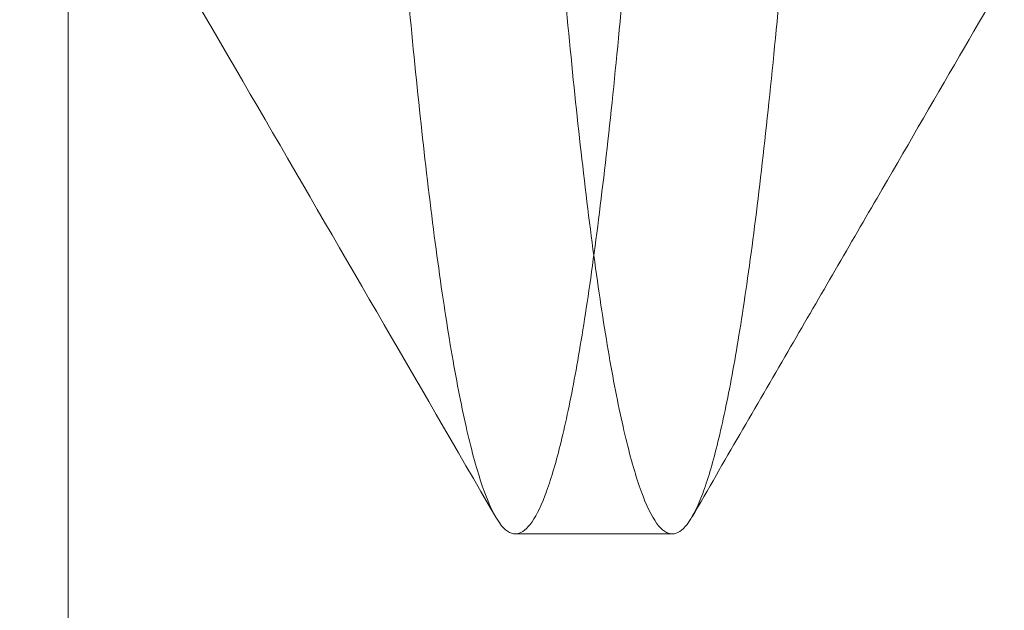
# Model space of a CAD drawing. Header units: inches. Extents: x 1 to 109, y 1 to 85.
# Tile 347 of 656: x 88.3172 to 88.3376, y 24.3534 to 24.3657. Entities that reach past the tile are written whole.
import ezdxf

# ---------------------------------------------------------------- set-up
doc = ezdxf.new("R2010")
doc.units = ezdxf.units.IN
doc.header["$MEASUREMENT"] = 0

msp = doc.modelspace()

# ---------------------------------------------------------------- linework, layer by layer
at = {"color": 7, "linetype": 'Continuous', "lineweight": 15, "ltscale": 5}
for p, q in [((88.318157, 24.796688), (88.318157, 23.963355)), ((88.318157, 24.788105), (88.318157, 23.954772)), ((88.327436, 24.355022), (88.330691, 24.355022))]:
    msp.add_line(p, q, dxfattribs=at)
for points, knots in [([(88.333947, 24.434188), (88.333857, 24.432324), (88.333676, 24.428566), (88.333391, 24.422914), (88.333094, 24.417243), (88.332786, 24.411598), (88.33247, 24.406028), (88.332154, 24.400685), (88.331841, 24.395605), (88.331535, 24.390815), (88.33123, 24.386251), (88.330929, 24.381944), (88.330628, 24.377841), (88.33033, 24.373986), (88.330038, 24.370422), (88.329758, 24.367233), (88.329493, 24.364399), (88.329215, 24.361904), (88.32893, 24.359791), (88.32864, 24.358063), (88.328347, 24.356719), (88.328047, 24.355744), (88.327743, 24.355154), (88.32743, 24.354952), (88.327111, 24.35517), (88.326788, 24.355834), (88.326471, 24.356928), (88.326162, 24.358434), (88.325863, 24.360329), (88.325582, 24.36254), (88.325318, 24.365023), (88.325067, 24.367759), (88.324801, 24.370814), (88.324525, 24.374205), (88.324232, 24.377997), (88.323925, 24.382193), (88.323606, 24.386787), (88.323282, 24.391666), (88.322956, 24.396792), (88.322632, 24.402122), (88.322318, 24.407505), (88.322015, 24.412887), (88.321727, 24.418218), (88.321448, 24.423566), (88.32118, 24.428891), (88.32101, 24.432432), (88.320926, 24.434188)], [0, 0, 0, 0, 0.022479, 0.045331, 0.068506, 0.091948, 0.115595, 0.139386, 0.161889, 0.184404, 0.206874, 0.229245, 0.25146, 0.274794, 0.297838, 0.320536, 0.342918, 0.365562, 0.38856, 0.410518, 0.432694, 0.455036, 0.47749, 0.5, 0.523873, 0.547679, 0.571351, 0.594825, 0.618042, 0.640943, 0.662202, 0.683327, 0.704778, 0.726531, 0.74854, 0.772107, 0.795844, 0.819687, 0.843568, 0.86742, 0.891176, 0.913429, 0.935486, 0.957297, 0.978816, 1, 1, 1, 1]), ([(88.337202, 24.434188), (88.337112, 24.432324), (88.336932, 24.428566), (88.336646, 24.422914), (88.336349, 24.417243), (88.336041, 24.411598), (88.335725, 24.406028), (88.335409, 24.400685), (88.335097, 24.395605), (88.33479, 24.390815), (88.334485, 24.386251), (88.334184, 24.381944), (88.333883, 24.377841), (88.333585, 24.373986), (88.333293, 24.370422), (88.333013, 24.367233), (88.332748, 24.364399), (88.33247, 24.361904), (88.332186, 24.359791), (88.331895, 24.358063), (88.331602, 24.356719), (88.331302, 24.355744), (88.330998, 24.355154), (88.330685, 24.354952), (88.330366, 24.35517), (88.330044, 24.355834), (88.329727, 24.356928), (88.329417, 24.358434), (88.329118, 24.360329), (88.328837, 24.36254), (88.328574, 24.365023), (88.328322, 24.367759), (88.328056, 24.370814), (88.32778, 24.374205), (88.327488, 24.377997), (88.327181, 24.382193), (88.326861, 24.386787), (88.326537, 24.391666), (88.326212, 24.396792), (88.325887, 24.402122), (88.325573, 24.407505), (88.32527, 24.412887), (88.324982, 24.418218), (88.324703, 24.423566), (88.324435, 24.428891), (88.324265, 24.432432), (88.324181, 24.434188)], [0, 0, 0, 0, 0.0224789, 0.0453313, 0.0685062, 0.0919475, 0.1155952, 0.1393856, 0.1618887, 0.1844038, 0.2068744, 0.2292447, 0.2514602, 0.2747945, 0.2978377, 0.320536, 0.3429176, 0.3655625, 0.3885596, 0.4105181, 0.432694, 0.4550359, 0.4774899, 0.5000003, 0.523873, 0.5476785, 0.5713505, 0.5948251, 0.6180416, 0.6409433, 0.662202, 0.6833271, 0.7047784, 0.7265313, 0.74854, 0.7721069, 0.7958441, 0.8196866, 0.8435676, 0.8674198, 0.891176, 0.9134288, 0.9354857, 0.9572967, 0.9788157, 1, 1, 1, 1]), ([(88.317154, 24.372378), (88.3188, 24.369546), (88.322094, 24.363879), (88.325383, 24.358209), (88.327028, 24.355372)], [0, 0, 0, 0, 0.499754, 1, 1, 1, 1]), ([(88.331101, 24.355374), (88.331763, 24.356516), (88.333041, 24.358721), (88.334892, 24.361909), (88.336605, 24.364861), (88.338182, 24.367577), (88.339623, 24.370056), (88.340538, 24.37163), (88.340973, 24.372378)], [0, 0, 0, 0, 0.201379, 0.38886, 0.562453, 0.722168, 0.868014, 1, 1, 1, 1])]:
    msp.add_open_spline(points, degree=3, knots=knots, dxfattribs=at)

doc.saveas('drawing.dxf')
